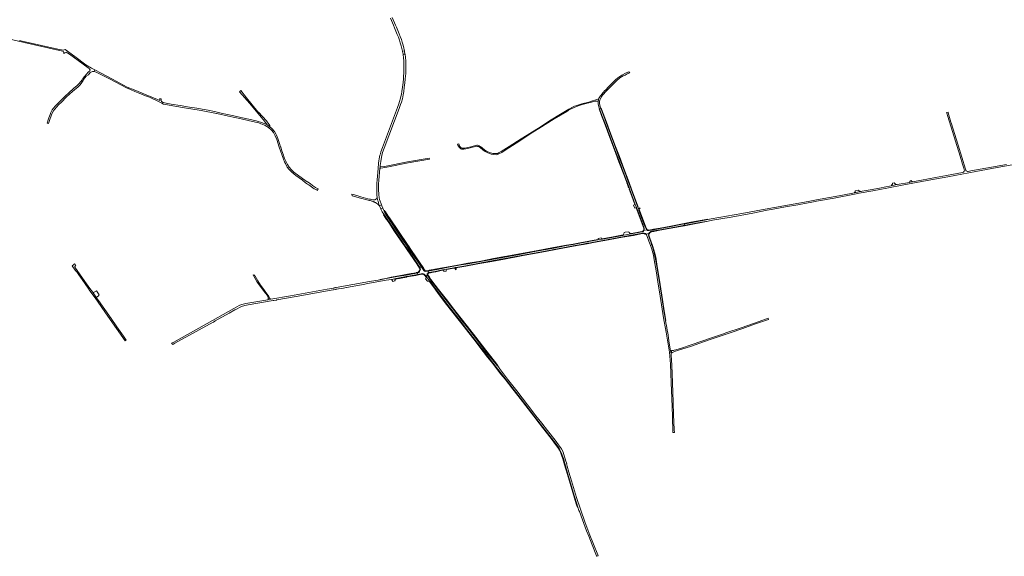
# Model space of a CAD drawing. Extents: x 146402 to 164798, y 455483 to 464134.
# Tile 529 of 575: x 160203 to 162447, y 456788 to 458013. Entities that reach past the tile are written whole.
import ezdxf

# ---------------------------------------------------------------- set-up
doc = ezdxf.new("R2010")
doc.units = 0
doc.header["$LTSCALE"] = 0.2
for name, color, linetype, lineweight in [('B-XX-VH-ONVERHARD-GV', 252, 'CONTINUOUS', 18), ('B-XX-VH-VERHARDING_ASFALT-GV', 252, 'CONTINUOUS', 18), ('B-XX-VH-VERHARDING_BETONSTRAATSTEEN-GV', 252, 'CONTINUOUS', 18), ('B-XX-VH-VERHARDING_FUNDERING_ZAND-GV', 252, 'CONTINUOUS', 18), ('B-XX-VH-VERHARDING_GRASBETONSTEEN-GV', 252, 'CONTINUOUS', 18), ('B-XX-VH-VERHARDING_STRAATBAKSTEEN-GV', 252, 'CONTINUOUS', 18), ('B-XX-VH-VERHARDING_TEGEL-GV', 252, 'CONTINUOUS', 18)]:
    doc.layers.add(name, color=color, linetype=linetype, lineweight=lineweight)

msp = doc.modelspace()

# ---------------------------------------------------------------- linework, layer by layer
at = {"layer": 'B-XX-VH-ONVERHARD-GV'}
msp.add_lwpolyline([(161100.711, 457428.463), (161105.776, 457429.348), (161118.505, 457432.219), (161120.337, 457432.506), (161121.538, 457432.264), (161122.913, 457431.869), (161123.898, 457431.284), (161124.5, 457432.089), (161123.313, 457432.794), (161121.776, 457433.236), (161120.359, 457433.522), (161118.317, 457433.202), (161110.652, 457431.473), (161105.58, 457430.329), (161084.946, 457426.724), (161084.758, 457426.69), (161084.122, 457426.574), (161068.357, 457423.695), (161060.821, 457422.328), (161059.824, 457421.093), (161059.762, 457421.022), (161067.237, 457422.416), (161068.592, 457422.641), (161084.323, 457425.599), (161085.164, 457425.746)], close=True, dxfattribs=at)
at = {"layer": 'B-XX-VH-VERHARDING_ASFALT-GV'}
for points in [[(161048.172, 458016.169), (161054.921, 458000), (161057.346, 457994.19), (161063.489, 457979.361), (161065.962, 457972.953), (161068.452, 457966.187), (161070.436, 457960.299), (161072.561, 457953.062), (161074.192, 457946.895), (161075.34, 457941.364), (161079.876, 457942.047), (161078.679, 457947.913), (161077.018, 457954.442), (161074.803, 457961.67), (161072.803, 457967.782), (161070.223, 457974.72), (161067.831, 457980.878), (161061.506, 457995.949), (161059.797, 458000), (161052.27, 458017.841)], [(162452.06, 457682.36), (162371.02, 457667.66), (162364.674, 457666.454), (162363.62, 457666.44), (162363.18, 457666.5), (162361.54, 457667.2), (162360.6, 457667.86), (162359.88, 457668.58), (162359.32, 457669.8), (162358.68, 457672.02), (162341.82, 457726.56), (162326.092, 457777.116), (162325.5, 457779.02), (162319.48, 457800.54), (162319.117, 457801.838), (162315.782, 457800.787), (162316.217, 457799.466), (162318.76, 457791.74), (162346.66, 457701.62), (162352.202, 457683.504), (162355.14, 457673.9), (162356.02, 457670.8), (162356.1, 457669.18), (162355.981, 457668.304), (162355.94, 457668), (162355.72, 457667.2), (162355.24, 457666.12), (162354.76, 457665.48), (162354.4, 457665.22), (162354.08, 457664.86), (162352.173, 457664.077), (162315.28, 457657.32), (162290.22, 457652.62), (162258.32, 457646.96), (162238.205, 457643.074), (162232.54, 457641.98), (162231.044, 457641.698), (162202.949, 457636.412), (162188.955, 457633.723), (162173.743, 457630.82), (162166.521, 457629.474), (162146.38, 457625.72), (162123.3, 457621.6), (162120.774, 457621.097), (162115.835, 457620.112), (162105.509, 457618.053), (162078.66, 457612.7), (162019.5, 457601.76), (162000, 457598.26), (161902.1, 457580.5), (161849.16, 457570.7), (161778.7, 457558.1), (161771.65, 457556.782), (161720.276, 457547.179), (161717.551, 457546.714), (161718.119, 457543.523), (161724.633, 457544.607), (161757, 457550.7), (161772.42, 457553.451), (161781.78, 457555.12), (161824.74, 457562.42), (161873.68, 457571.64), (161907.02, 457578.1), (161920.36, 457580.6), (161948.16, 457585.64), (161976.46, 457590.14), (162000, 457594.98), (162004.66, 457595.94), (162016.1, 457598.06), (162019.5, 457598.62), (162059.32, 457605.9), (162105.844, 457614.732), (162116, 457616.66), (162147.58, 457622.44), (162179.78, 457628.6), (162218.36, 457635.86), (162280.06, 457647.38), (162318.86, 457654.46), (162382.54, 457666.68), (162431.3, 457675.64), (162473.8, 457683.24)]]:
    msp.add_lwpolyline(points, dxfattribs=at)
for points in [[(161081.25, 457933.828), (161081.145, 457934.483), (161076.634, 457933.781), (161076.736, 457933.149), (161077.615, 457926.088), (161078.248, 457918.603), (161078.674, 457907.553), (161078.66, 457898.809), (161078.391, 457889.767), (161078.097, 457884.807), (161077.522, 457877.659), (161076.627, 457869.383), (161075.342, 457858.64), (161073.992, 457849.315), (161072.814, 457842.639), (161071.762, 457837.927), (161070.658, 457833.448), (161068.668, 457826.055), (161067.052, 457820.692), (161064.137, 457812.368), (161029.747, 457720.961), (161026.378, 457711.06), (161025.045, 457706.935), (161024.106, 457703.322), (161022.327, 457695.315), (161021.616, 457690.934), (161020.971, 457685.393), (161020.55, 457681.735), (161020.188, 457677.115), (161019.837, 457673.088), (161017.661, 457647.554), (161017.083, 457640.189), (161016.716, 457634.269), (161016.592, 457630.116), (161016.598, 457622.984), (161016.785, 457616.159), (161017.105, 457612.563), (161017.848, 457606.877), (161018.764, 457602.009), (161019.677, 457598.392), (161022.606, 457588.409), (161027.3, 457590.281), (161026.453, 457592.471), (161024.315, 457598.973), (161023.402, 457602.59), (161022.486, 457607.458), (161021.683, 457613.019), (161021.383, 457616.337), (161021.035, 457623.267), (161020.897, 457628.51), (161020.857, 457636.044), (161020.959, 457637.202), (161021.687, 457646.819), (161023.969, 457673.562), (161024.231, 457676.907), (161024.664, 457681.251), (161024.97, 457684.021), (161025.8, 457690.006), (161027.226, 457698.065), (161028.387, 457703.334), (161029.007, 457705.696), (161030.162, 457709.524), (161033.555, 457719.438), (161067.808, 457810.476), (161071.028, 457819.477), (161072.84, 457824.836), (161075.08, 457832.295), (161076.198, 457836.706), (161077.156, 457841.491), (161078.287, 457848.6), (161079.564, 457858.06), (161080.958, 457868.989), (161081.868, 457877.141), (161082.579, 457884.443), (161082.913, 457889.248), (161083.22, 457898.54), (161083.225, 457907.936), (161082.814, 457919.084), (161082.058, 457926.708)], [(160388.222, 457890.985), (160374.493, 457898.174), (160372.337, 457894.954), (160377.214, 457893.072), (160407.456, 457877.993), (160445.978, 457857.454), (160455.294, 457853.209), (160465.358, 457849.184), (160476.647, 457844.717), (160482.809, 457841.788), (160487.016, 457840.174), (160496.112, 457836.679), (160500, 457835.075), (160506.151, 457832.538), (160511.722, 457829.782), (160514.837, 457828.235), (160526.892, 457822.357), (160530.87, 457820.283), (160535.816, 457819.005), (160543.798, 457817.578), (160574.22, 457812.722), (160616.495, 457805.78), (160651.743, 457798.631), (160652.023, 457798.547), (160678.546, 457792.804), (160707.498, 457786.456), (160723.403, 457783.123), (160740.344, 457779.201), (160747.953, 457777.114), (160752.758, 457775.198), (160755.483, 457774.061), (160762.266, 457771.206), (160770.065, 457766.771), (160776.714, 457760.922), (160781.31, 457755.378), (160785.476, 457747.632), (160788.836, 457739.544), (160794.565, 457722.325), (160804.157, 457694.539), (160806.261, 457688.492), (160808.515, 457684.469), (160812.893, 457676.69), (160817.329, 457670.751), (160823.081, 457664.919), (160832.666, 457657.616), (160847.25, 457646.665), (160854.399, 457640.369), (160858.758, 457637.649), (160861.984, 457635.636), (160867.914, 457631.402), (160874.247, 457627.198), (160880.014, 457624.625), (160881.771, 457623.4), (160881.88, 457623.258), (160882.998, 457626.816), (160882.797, 457626.887), (160877.17, 457629.713), (160870.494, 457634.169), (160864.718, 457638.679), (160858.55, 457642.593), (160857.8, 457643.005), (160847.396, 457650.462), (160836.151, 457658.689), (160827.951, 457664.985), (160824.573, 457667.9), (160822.07, 457670.327), (160816.777, 457676.659), (160813.241, 457682.109), (160809.945, 457688.729), (160806.82, 457696.263), (160805.225, 457700.357), (160803.842, 457703.909), (160800.507, 457713.602), (160798.036, 457721.769), (160797.526, 457723.044), (160795.172, 457730.378), (160794.365, 457732.399), (160791.436, 457741.412), (160787.985, 457749.055), (160787.533, 457750.824), (160783.519, 457758.02), (160777.637, 457764.401), (160773.114, 457768.667), (160769.983, 457770.767), (160767.295, 457772.99), (160766.7, 457773.158), (160765.405, 457773.523), (160756.146, 457777.527), (160741.536, 457782.078), (160725.147, 457785.951), (160707.267, 457789.75), (160690.926, 457793.362), (160676.191, 457796.689), (160662.06, 457799.8), (160646.855, 457803.172), (160632.52, 457806.222), (160618.923, 457808.577), (160606.344, 457810.722), (160590.169, 457813.286), (160568.74, 457816.7), (160547.928, 457820.04), (160532.805, 457823.017), (160530.503, 457823.781), (160529.801, 457824.19), (160526.245, 457826.42), (160525.441, 457828.297), (160525.307, 457831.861), (160522.687, 457832.999), (160522.624, 457829.559), (160522.121, 457828.125), (160502.629, 457836.583), (160500, 457837.647), (160482.017, 457844.922), (160463.591, 457852.522), (160447.978, 457859.209), (160414.744, 457876.788)], [(161528.036, 457808.503), (161527.396, 457810.755), (161524.501, 457809.794), (161529.966, 457794.251), (161538.037, 457773.523), (161548.798, 457744.568), (161559.671, 457715.995), (161569.812, 457688.51), (161580.751, 457659.953), (161585.167, 457647.795), (161586.695, 457643.821), (161591.818, 457629.83), (161592.952, 457626.734), (161602.02, 457601.967), (161606.023, 457591.355), (161608.751, 457584.124), (161620.203, 457553.766), (161626.302, 457537.255), (161626.657, 457535.591), (161626.558, 457534.274), (161626.324, 457533.049), (161625.715, 457531.531), (161632.554, 457533.083), (161631.591, 457534.086), (161630.539, 457535.839), (161629.147, 457539.035), (161625.917, 457547.392), (161614.504, 457577.723), (161613.838, 457579.513), (161613.126, 457581.429), (161611.764, 457585.091), (161596.515, 457626.099), (161591.852, 457638.485), (161590.975, 457640.962), (161584.979, 457656.851), (161578.918, 457672.91), (161568.78, 457700.269), (161559.947, 457723.4), (161549.436, 457751.337), (161539.343, 457778.468)], [(162188.955, 457633.723), (162202.949, 457636.412), (162201.64, 457636.72), (162200.38, 457637.1), (162199.44, 457637.58), (162198.52, 457638.18), (162197.858, 457638.808), (162197.696, 457638.962), (162196.466, 457640.659), (162192.445, 457639.716), (162192.44, 457639.26), (162192.42, 457637.54), (162191.18, 457636.1), (162190.3, 457634.98), (162189.4, 457634.02)], [(161030.325, 457583.064), (161025.873, 457581.085), (161026.674, 457579.323), (161029.43, 457574.161), (161032.557, 457569.015), (161032.641, 457569.648), (161033.174, 457568.771), (161037.207, 457562.53), (161038.753, 457560.326), (161058.616, 457530.775), (161076.495, 457504.106), (161079.462, 457500), (161087.242, 457488.875), (161109.161, 457456.812), (161115.097, 457447.456), (161117.973, 457449.344), (161109.954, 457461.516), (161099.051, 457477.371), (161083.938, 457499.776), (161083.788, 457500), (161078.811, 457507.022), (161060.931, 457533.691), (161037.475, 457568.587), (161037.12, 457569.237), (161036.194, 457570.927), (161033.462, 457575.88), (161033.55, 457576.548), (161030.798, 457581.98)], [(161718.119, 457543.523), (161717.551, 457546.714), (161710.173, 457545.401), (161687.49, 457540.982), (161662.836, 457536.368), (161647.637, 457533.594), (161638.022, 457531.882), (161635.694, 457531.764), (161634.267, 457532.074), (161632.987, 457532.632), (161632.554, 457533.083), (161625.715, 457531.531), (161624.728, 457530.283), (161623.881, 457529.533), (161622.877, 457529.066), (161621.546, 457528.669), (161613.223, 457527.175), (161596.795, 457524.326), (161595.832, 457524.138), (161584.433, 457521.913), (161579.798, 457521.008), (161577.691, 457520.621), (161552.278, 457515.957), (161531.664, 457512.179), (161530.776, 457512.023), (161520.949, 457510.291), (161508.301, 457508.063), (161500, 457506.529), (161479.704, 457502.779), (161464.5, 457500), (161449.565, 457497.27), (161420.183, 457491.813), (161380.568, 457484.374), (161341.945, 457477.343), (161308.689, 457471.271), (161308.598, 457471.235), (161282.783, 457466.562), (161254.066, 457461.139), (161224.826, 457456.035), (161209.257, 457453.1), (161184.383, 457448.756), (161154.213, 457443.091), (161136.758, 457439.956), (161134.144, 457439.441), (161135.01, 457435.806), (161149.755, 457438.492), (161166.642, 457442.02), (161168.27, 457442.311), (161175.749, 457443.649), (161188.663, 457445.96), (161195.243, 457447.134), (161197.139, 457447.472), (161219.951, 457451.54), (161247.313, 457456.473), (161274.481, 457461.518), (161303.917, 457466.858), (161346.236, 457474.887), (161371.913, 457479.621), (161401.017, 457484.951), (161428.457, 457489.926), (161464.684, 457496.668), (161482.828, 457500), (161496.937, 457502.591), (161500, 457503.185), (161510.875, 457505.295), (161544.562, 457511.374), (161577.121, 457517.418), (161601.589, 457521.605), (161618.633, 457524.851), (161622.314, 457525.609), (161624.432, 457525.616), (161626.337, 457525.359), (161628.008, 457525.028), (161629.016, 457524.653), (161630.37, 457523.862), (161630.562, 457523.679), (161637.039, 457524.911), (161637.485, 457525.96), (161637.771, 457526.33), (161638.393, 457527.133), (161639.611, 457528.301), (161641.466, 457529.392), (161643.199, 457529.919), (161648.045, 457530.736), (161662.027, 457533.213), (161695.839, 457539.296), (161715.577, 457543.1)], [(161636.661, 457524.023), (161637.039, 457524.911), (161630.562, 457523.679), (161631.298, 457522.976), (161631.825, 457521.959), (161633.436, 457517.906), (161639.576, 457501.293), (161640.019, 457500), (161643.826, 457488.887), (161646.182, 457481.093), (161647.405, 457475.537), (161649.466, 457464.944), (161653.578, 457439.558), (161657.377, 457415.018), (161662.841, 457382.087), (161670.645, 457332.527), (161676.144, 457299.464), (161679.932, 457276.67), (161683.719, 457253.875), (161685.953, 457226.998), (161687.761, 457184.091), (161689.036, 457149.206), (161690.793, 457108.364), (161692.023, 457070.586), (161695.106, 457070.686), (161694.886, 457077.286), (161693.333, 457111.61), (161692.334, 457139.153), (161691.559, 457163.788), (161691.348, 457170.486), (161691.178, 457175.889), (161691.083, 457178.904), (161690.914, 457184.279), (161689.164, 457224.87), (161688, 457247.674), (161687.883, 457249.984), (161687.854, 457250.551), (161685.923, 457261.335), (161685.785, 457262.111), (161683.568, 457274.854), (161682.058, 457285.875), (161680.937, 457294.058), (161680.483, 457297.372), (161679.059, 457304.68), (161677.02, 457315.147), (161676.513, 457317.752), (161676.02, 457320.282), (161674.914, 457326.891), (161671.302, 457348.476), (161667.388, 457374.348), (161661.722, 457408.505), (161654.376, 457454.574), (161651.638, 457470.511), (161649.481, 457479.942), (161647.586, 457487.138), (161645.285, 457494.609), (161643.339, 457500), (161642.018, 457503.658), (161636.812, 457518.263), (161636.271, 457522.084)], [(161134.144, 457439.441), (161132.334, 457439.084), (161130.262, 457438.772), (161128.242, 457438.922), (161128.118, 457438.542), (161125.677, 457439.339), (161124.185, 457440.514), (161122.453, 457442.562), (161120.731, 457445.155), (161117.973, 457449.344), (161115.097, 457447.456), (161115.631, 457446.614), (161115.993, 457444.945), (161116.123, 457442.94), (161115.721, 457442.958), (161115.451, 457441.221), (161115.105, 457440.072), (161113.889, 457437.966), (161112.605, 457436.352), (161111.474, 457435.744), (161109.895, 457435.247), (161109.773, 457435.222), (161110.652, 457431.473), (161118.317, 457433.202), (161120.359, 457433.522), (161121.776, 457433.236), (161123.313, 457432.794), (161124.5, 457432.089), (161124.741, 457432.411), (161126.228, 457431.034), (161129.212, 457427.744), (161131.931, 457429.767), (161131.815, 457430.001), (161131.713, 457430.242), (161131.626, 457430.488), (161131.554, 457430.739), (161131.498, 457430.994), (161131.458, 457431.252), (161131.434, 457431.512), (161131.425, 457431.773), (161131.433, 457432.034), (161131.456, 457432.294), (161131.495, 457432.552), (161131.551, 457432.808), (161131.621, 457433.059), (161131.707, 457433.306), (161131.808, 457433.547), (161131.828, 457433.588), (161132.187, 457433.109), (161132.577, 457433.01), (161132.873, 457433.823), (161133.332, 457434.786), (161134.023, 457435.407), (161134.841, 457435.775), (161135.01, 457435.806)], [(160982.228, 457408.179), (161000, 457411.38), (161038.357, 457418.288), (161050.152, 457420.328), (161050.385, 457420.368), (161051.032, 457420.06), (161057.335, 457421.257), (161057.87, 457421.793), (161060.821, 457422.328), (161068.357, 457423.695), (161084.122, 457426.574), (161084.758, 457426.69), (161084.946, 457426.724), (161105.58, 457430.329), (161110.652, 457431.473), (161109.773, 457435.222), (161107.161, 457434.687), (161095.436, 457432.45), (161083.48, 457430.272), (161067.508, 457427.504), (161034.41, 457421.392), (161024.247, 457419.56), (161000, 457415.19), (160924.115, 457401.513), (160923.059, 457401.814), (160919.941, 457401.196), (160919.131, 457400.584), (160904.026, 457397.8), (160853.604, 457388.63), (160819.796, 457382.726), (160775.156, 457374.98), (160774.52, 457375.196), (160768.929, 457374.302), (160768.366, 457373.964), (160718.009, 457365.339), (160712.174, 457364.012), (160708.689, 457362.925), (160703.384, 457360.579), (160697.854, 457357.709), (160690.931, 457353.848), (160678.775, 457347.17), (160642.372, 457326.681), (160553.859, 457277.369), (160549.145, 457274.787), (160551.77, 457271.772), (160556.802, 457274.555), (160643.602, 457322.714), (160644.275, 457322.666), (160647.986, 457324.824), (160648.575, 457325.576), (160680.547, 457343.504), (160693.288, 457350.607), (160698.229, 457353.315), (160703.862, 457356.165), (160708.769, 457358.371), (160715.935, 457360.506), (160724.008, 457362.253), (160781.011, 457371.99), (160782.112, 457371.79), (160787.869, 457372.828), (160788.709, 457373.347), (160833.05, 457381.069), (160904.661, 457394.105), (160917.349, 457396.347), (160918.048, 457396.062), (160923.34, 457397.106), (160923.943, 457397.579), (160940.637, 457400.541), (160941.167, 457400.255), (160947.316, 457401.498), (160947.836, 457401.912)], [(161132.266, 457429.361), (161131.931, 457429.767), (161129.212, 457427.744), (161129.364, 457426.982), (161129.365, 457426.979), (161137.564, 457416.092), (161138.24, 457415.854), (161146.985, 457404.103), (161156.567, 457390.853), (161174.132, 457367.883), (161188.42, 457349.326), (161205.448, 457327.624), (161222.23, 457305.949), (161244.109, 457277.733), (161264.271, 457251.935), (161281.636, 457230.02), (161300.938, 457204.954), (161344.409, 457149.006), (161376.523, 457107.408), (161395.486, 457083.225), (161415.318, 457057.732), (161425.476, 457044.57), (161429.996, 457038.263), (161432.389, 457034.865), (161434.276, 457031.452), (161435.9, 457028.529), (161437.746, 457023.901), (161439.428, 457019.295), (161442.08, 457011.552), (161445.452, 457000.113), (161445.485, 457000), (161452.623, 456975.776), (161460.742, 456947.503), (161467.467, 456924.58), (161472.736, 456908.288), (161475.296, 456900.551), (161474.95, 456900.324), (161477.292, 456893.248), (161477.721, 456893.226), (161478.58, 456890.629), (161485.589, 456871.318), (161494.978, 456846.914), (161500, 456834.384), (161508.021, 456814.37), (161517.706, 456789.586), (161518.199, 456788.372), (161521.584, 456789.834), (161520.923, 456791.478), (161500.909, 456840.381), (161500, 456842.777), (161490.728, 456867.213), (161471.779, 456922.494), (161460.736, 456960.837), (161457.837, 456970.809), (161454.948, 456980.743), (161451.148, 456993.815), (161449.394, 456999.805), (161449.781, 456999.908), (161449.754, 457000), (161448.128, 457005.554), (161447.744, 457005.442), (161446.092, 457011.086), (161442.19, 457022.926), (161442.42, 457023.504), (161439.336, 457031.074), (161438.871, 457031.155), (161438.747, 457031.46), (161437.582, 457033.698), (161431.214, 457042.683), (161423.67, 457053.055), (161405.715, 457075.552), (161392.725, 457092.203), (161379.733, 457108.854), (161360.582, 457134.044), (161335.838, 457166.137), (161314.932, 457192.424), (161296.362, 457217.268), (161295.55, 457218.276), (161295.685, 457218.423), (161295.824, 457218.573), (161291.651, 457223.755), (161291.075, 457223.832), (161283.765, 457232.909), (161264.136, 457257.556), (161241.302, 457287.94), (161222.609, 457311.602), (161207.952, 457330.347), (161191.598, 457351.314), (161174.433, 457373.368), (161156.623, 457396.657), (161139.207, 457419.506), (161132.976, 457428.383)]]:
    msp.add_lwpolyline(points, close=True, dxfattribs=at)
at = {"layer": 'B-XX-VH-VERHARDING_BETONSTRAATSTEEN-GV'}
for points in [[(161080.142, 457940.746), (161079.876, 457942.047), (161075.34, 457941.364), (161075.639, 457939.925), (161076.634, 457933.781), (161081.145, 457934.483)], [(161593.258, 457891.441), (161591.501, 457893.578), (161585.59, 457891.214), (161575.556, 457886.175), (161566.206, 457880.119), (161561.14, 457875.479), (161552.324, 457866.976), (161545.201, 457859.697), (161538.821, 457853.13), (161536.261, 457850.504), (161533.402, 457847.57), (161528.74, 457841.911), (161527.918, 457840.726), (161525.996, 457837.954), (161525.547, 457837.307), (161524.178, 457835.267), (161523.313, 457833.399), (161522.77, 457831.915), (161522.49, 457831.149), (161521.928, 457828.812), (161521.567, 457826.648), (161521.487, 457826.17), (161521.376, 457823.176), (161521.685, 457820.84), (161522.439, 457817.382), (161523.912, 457811.469), (161524.501, 457809.794), (161527.396, 457810.755), (161526.172, 457815.06), (161524.574, 457821.84), (161524.377, 457824.992), (161524.522, 457826.982), (161525.184, 457829.205), (161526.419, 457832.362), (161528.159, 457835.846), (161529.864, 457838.437), (161531.961, 457841.409), (161539.647, 457849.719), (161552.536, 457862.732), (161559.885, 457870.336), (161562.882, 457873.302), (161565.207, 457875.449), (161568.41, 457878.061), (161571.019, 457880.085), (161574.837, 457882.379), (161578.528, 457884.513), (161582.671, 457886.582), (161587.713, 457888.925)], [(162105.509, 457618.053), (162115.835, 457620.112), (162120.774, 457621.097), (162118.486, 457621.588), (162116.274, 457622.423), (162114.358, 457623.595), (162107.002, 457622.147), (162107.009, 457621.364), (162107.02, 457620.12), (162106.64, 457619.32), (162106.42, 457618.98), (162105.9, 457618.36)], [(160963.983, 457613.624), (160959.834, 457615.064), (160960.375, 457610.596), (160961.798, 457611.241), (160976.867, 457606.67), (161000, 457600.363), (161001.518, 457599.949), (161007.456, 457598.079), (161007.943, 457597.932), (161008.428, 457597.777), (161008.91, 457597.615), (161009.389, 457597.446), (161009.866, 457597.268), (161010.34, 457597.084), (161010.811, 457596.892), (161011.279, 457596.692), (161011.744, 457596.485), (161012.205, 457596.271), (161012.663, 457596.05), (161013.117, 457595.821), (161013.568, 457595.585), (161014.015, 457595.343), (161014.458, 457595.093), (161014.897, 457594.836), (161015.332, 457594.573), (161015.763, 457594.302), (161015.938, 457594.19), (161016.299, 457593.973), (161016.657, 457593.75), (161017.009, 457593.52), (161017.358, 457593.283), (161017.702, 457593.04), (161018.041, 457592.79), (161018.375, 457592.534), (161018.705, 457592.272), (161019.029, 457592.003), (161019.348, 457591.728), (161019.662, 457591.447), (161019.971, 457591.161), (161020.274, 457590.868), (161020.572, 457590.57), (161020.863, 457590.266), (161021.149, 457589.957), (161021.429, 457589.642), (161021.703, 457589.322), (161021.971, 457588.997), (161022.233, 457588.667), (161022.488, 457588.332), (161022.722, 457588.013), (161022.606, 457588.409), (161019.677, 457598.392), (161018.764, 457602.009), (161017.848, 457606.877), (161017.653, 457606.573), (161017.452, 457606.274), (161017.244, 457605.98), (161017.029, 457605.69), (161016.808, 457605.405), (161016.581, 457605.125), (161016.348, 457604.85), (161016.108, 457604.58), (161015.863, 457604.316), (161015.612, 457604.057), (161015.355, 457603.804), (161015.093, 457603.556), (161014.825, 457603.315), (161014.552, 457603.079), (161014.274, 457602.85), (161014.084, 457602.699), (161013.871, 457602.566), (161013.655, 457602.44), (161013.434, 457602.32), (161013.209, 457602.208), (161012.981, 457602.103), (161012.75, 457602.006), (161012.516, 457601.915), (161012.279, 457601.832), (161012.04, 457601.757), (161011.798, 457601.69), (161011.554, 457601.63), (161011.309, 457601.578), (161011.062, 457601.534), (161010.814, 457601.498), (161010.564, 457601.47), (161010.314, 457601.449), (161010.064, 457601.437), (161009.813, 457601.433), (161009.562, 457601.436), (161009.311, 457601.448), (161009.061, 457601.468), (161008.812, 457601.495), (161008.563, 457601.531), (161008.316, 457601.574), (161008.071, 457601.626), (161007.827, 457601.685), (161007.585, 457601.752), (161007.345, 457601.826), (161007.112, 457601.907), (161002.148, 457603.209), (161000, 457603.629), (160996.243, 457604.364), (160980.455, 457608.967)], [(161028.251, 457587.822), (161027.3, 457590.281), (161022.606, 457588.409), (161022.722, 457588.013), (161025.873, 457581.085), (161030.325, 457583.064)], [(161608.751, 457584.124), (161606.023, 457591.355), (161605.089, 457590.999), (161603.506, 457590.396), (161602.316, 457589.942), (161605.084, 457582.833), (161605.088, 457582.834), (161606.687, 457583.397), (161607.808, 457583.792)], [(161529.3, 457513.907), (161528.624, 457515.235), (161521.56, 457513.81), (161521.38, 457512.511), (161521.338, 457512.208), (161521.163, 457511.344), (161520.949, 457510.291), (161530.776, 457512.023), (161530.025, 457512.902), (161529.497, 457513.521)], [(161592.321, 457527.38), (161591.725, 457529.148), (161583.33, 457527.843), (161580.761, 457527.519), (161580.418, 457526.315), (161579.389, 457523.492), (161579.264, 457523.148), (161578.423, 457521.797), (161577.691, 457520.621), (161579.798, 457521.008), (161584.433, 457521.913), (161595.832, 457524.138), (161594.829, 457524.961), (161594.765, 457525.014), (161593.247, 457526.339)], [(160330.794, 457451.307), (160327.691, 457455.862), (160326.555, 457454.746), (160325.574, 457453.782), (160322.655, 457451.446), (160331.092, 457439.311), (160331.501, 457439.614), (160337.409, 457430.876), (160345.567, 457419.785), (160352.496, 457409.779), (160359.158, 457399.92), (160362.926, 457394.233), (160375.005, 457377.842), (160403.965, 457336.597), (160443.436, 457280.168), (160445.84, 457281.781), (160439.15, 457290.815), (160424.24, 457311.933), (160411.026, 457330.648), (160382.451, 457371.955), (160378.192, 457377.928), (160368.524, 457391.488), (160362.74, 457399.599), (160354.861, 457410.395), (160340.787, 457430.682), (160328.518, 457448.37), (160328.442, 457449.113), (160328.737, 457449.812), (160329.652, 457450.63)], [(161175.431, 457442.576), (161175.749, 457443.649), (161168.27, 457442.311), (161168.991, 457441.424), (161169.596, 457440.681), (161169.65, 457440.614), (161169.74, 457440.074), (161169.892, 457439.168), (161170.027, 457438.362), (161175.229, 457439.265), (161175.122, 457440.096), (161175.012, 457440.955), (161174.993, 457441.101)], [(161197.286, 457446.483), (161197.139, 457447.472), (161195.243, 457447.134), (161195.427, 457446.151), (161195.64, 457445.015), (161195.872, 457443.775), (161195.887, 457443.694), (161196.082, 457442.653), (161196.121, 457442.444), (161197.842, 457442.747), (161197.782, 457443.149), (161197.665, 457443.935), (161197.628, 457444.184), (161197.544, 457444.751), (161197.405, 457445.68)], [(161059.824, 457421.093), (161060.821, 457422.328), (161057.87, 457421.793), (161057.335, 457421.257), (161051.032, 457420.06), (161050.385, 457420.368), (161050.152, 457420.328), (161051.782, 457418.836), (161052.21, 457417.949), (161052.423, 457417.154), (161052.423, 457415.9), (161052.394, 457415.69), (161058.661, 457416.902), (161058.476, 457417.242), (161058.202, 457417.976), (161058.202, 457418.618), (161058.478, 457419.535), (161059.762, 457421.022)], [(161137.564, 457416.092), (161129.365, 457426.979), (161129.386, 457426.877), (161129.49, 457425.689), (161129.43, 457425.42), (161129.159, 457424.204), (161128.488, 457422.56), (161128.267, 457422.02), (161128.118, 457421.643), (161132.152, 457415.846), (161132.706, 457416.202), (161133.561, 457416.302), (161134.792, 457416.447), (161135.724, 457416.376), (161136.156, 457416.309)], [(160774.52, 457375.196), (160772.141, 457377.578), (160771.002, 457377.295), (160770.327, 457377.128), (160769.406, 457376.899), (160768.929, 457374.302)], [(161688.467, 457258.168), (161689.451, 457252.262), (161690.398, 457253.283), (161690.646, 457253.551), (161692.689, 457254.444), (161693.68, 457254.92), (161695.479, 457255.623), (161697.46, 457256.54), (161704.44, 457258.58), (161731.58, 457267.28), (161774.68, 457282), (161822.04, 457298.68), (161851.06, 457308.48), (161878, 457317.72), (161909.808, 457328.912), (161908.938, 457331.429), (161888.76, 457324.1), (161847.68, 457310.06), (161812.2, 457298.08), (161806.773, 457296.218), (161782.3, 457287.82), (161733.08, 457271.12), (161711.24, 457263.52), (161698.16, 457259.62), (161695.02, 457258.7), (161693.1, 457258.22), (161693.047, 457258.215), (161691.514, 457257.861), (161690.603, 457257.785), (161689.811, 457257.805), (161688.97, 457257.969)]]:
    msp.add_lwpolyline(points, close=True, dxfattribs=at)
at = {"layer": 'B-XX-VH-VERHARDING_FUNDERING_ZAND-GV'}
msp.add_lwpolyline([(160184.339, 457967.434), (160212.794, 457960.794), (160300.805, 457940.889), (160302.904, 457940.455), (160303.445, 457938.862), (160302.414, 457936.571), (160305.44, 457936.141), (160306.773, 457938.173), (160309.019, 457938.807), (160316.11, 457934.487), (160347.574, 457911.167), (160358.84, 457902.86), (160360.888, 457901.565), (160362.326, 457899.956), (160363.222, 457898.054), (160362.758, 457896.247), (160358.713, 457892.736), (160351.69, 457884.205), (160346.545, 457878.536), (160345.112, 457875.921), (160342.043, 457871.594), (160338.034, 457866.779), (160333.532, 457862.409), (160325.425, 457855.48), (160314.762, 457846.038), (160306.537, 457838.229), (160295.47, 457826.696), (160288.86, 457820.747), (160284.855, 457816.538), (160279.176, 457809.919), (160277.22, 457806.794), (160274.028, 457800.98), (160272.007, 457796.644), (160269.558, 457789.183), (160267.931, 457784.224), (160265.592, 457777.072), (160268.895, 457776.33), (160271.134, 457783.175), (160275.146, 457795.402), (160277.036, 457799.455), (160280.128, 457805.088), (160281.899, 457807.916), (160287.357, 457814.277), (160291.212, 457818.329), (160297.816, 457824.274), (160308.915, 457835.839), (160317.04, 457843.554), (160327.637, 457852.937), (160335.802, 457859.916), (160340.509, 457864.485), (160344.717, 457869.537), (160347.252, 457873.855), (160348.542, 457876.466), (160354.427, 457883.666), (160359.347, 457887.301), (160363.508, 457892.09), (160369.118, 457894.617), (160372.337, 457894.954), (160374.493, 457898.174), (160366.709, 457902.25), (160353.915, 457909.748), (160328.454, 457928.464), (160306.771, 457945.063), (160302.345, 457942.979), (160289.489, 457945.799), (160214.985, 457962.523), (160202.432, 457965.568)], dxfattribs=at)
for points in [[(160719.801, 457834.48), (160707.23, 457851.032), (160703.687, 457848.555), (160703.846, 457848.328), (160727.154, 457821.914), (160761.114, 457781.133), (160767.295, 457772.99), (160769.983, 457770.767), (160773.114, 457768.667), (160772.688, 457771.284), (160771.388, 457773.99), (160771.11, 457774.568), (160765.154, 457781.921), (160746.88, 457802.039), (160746.038, 457802.761)], [(161522.49, 457831.149), (161522.77, 457831.915), (161518.542, 457830.408), (161503.85, 457825.939), (161500, 457824.902), (161483.889, 457820.56), (161473.055, 457817.091), (161467.291, 457815.479), (161462.688, 457813.054), (161454.237, 457808.664), (161435.716, 457797.589), (161410.755, 457781.781), (161391.218, 457769.464), (161365.888, 457753.394), (161345.746, 457740.665), (161318.826, 457723.404), (161300.073, 457711.79), (161294.499, 457708.954), (161291.923, 457707.88), (161289.502, 457707.433), (161287.789, 457707.159), (161285.091, 457707.128), (161281.728, 457707.482), (161279.244, 457707.936), (161275.731, 457708.834), (161270.028, 457711.253), (161266.653, 457712.971), (161263.046, 457715.285), (161255.998, 457721.106), (161252.516, 457723.547), (161250.112, 457724.963), (161248.312, 457725.882), (161246.783, 457726.227), (161245.106, 457726.229), (161241.604, 457725.763), (161231.499, 457722.905), (161217.511, 457719.707), (161212.361, 457719.362), (161210.482, 457719.699), (161209.444, 457720.24), (161208.151, 457721.287), (161206.198, 457723.509), (161204.621, 457727), (161203.53, 457729.2), (161201.076, 457728.495), (161201.947, 457726.552), (161203.386, 457723.918), (161204.437, 457721.886), (161206.599, 457719.485), (161208.236, 457718.164), (161209.952, 457717.551), (161211.6, 457717.303), (161215.045, 457717.023), (161224.237, 457718.872), (161232.123, 457721.2), (161241.626, 457723.669), (161244.144, 457723.997), (161246.508, 457723.699), (161248.53, 457723.169), (161250.986, 457722.089), (161253.488, 457720.301), (161258.601, 457715.748), (161264.004, 457711.725), (161270.326, 457708.869), (161277.432, 457705.851), (161283.108, 457704.863), (161289.086, 457704.718), (161292.297, 457705.414), (161295.356, 457706.781), (161301.979, 457710.149), (161317.739, 457720.792), (161342.934, 457736.705), (161366.786, 457752.079), (161392.579, 457768.422), (161421.343, 457786.268), (161449.73, 457803.667), (161452.867, 457805.319), (161458.238, 457808.655), (161466.444, 457812.81), (161470.171, 457814.359), (161476.007, 457816.326), (161482.426, 457818.264), (161499.119, 457822.92), (161500, 457823.164), (161514.313, 457827.124), (161517.517, 457826.833), (161521.567, 457826.648), (161521.928, 457828.812)], [(161529.966, 457794.251), (161524.501, 457809.794), (161523.558, 457809.463), (161529.028, 457793.904), (161537.102, 457773.168), (161547.862, 457744.216), (161558.735, 457715.644), (161568.876, 457688.158), (161579.814, 457659.604), (161584.23, 457647.445), (161585.759, 457643.47), (161587.74, 457638.058), (161588.191, 457636.826), (161590.88, 457629.483), (161591.818, 457629.83), (161586.695, 457643.821), (161585.167, 457647.795), (161580.751, 457659.953), (161569.812, 457688.51), (161559.671, 457715.995), (161548.798, 457744.568), (161538.037, 457773.523)], [(161528.987, 457808.817), (161528.358, 457811.028), (161527.396, 457810.755), (161528.036, 457808.503), (161539.343, 457778.468), (161549.436, 457751.337), (161559.947, 457723.4), (161568.78, 457700.269), (161578.918, 457672.91), (161584.979, 457656.851), (161590.975, 457640.962), (161591.852, 457638.485), (161596.515, 457626.099), (161611.764, 457585.091), (161612.71, 457585.415), (161611.102, 457589.741), (161597.452, 457626.449), (161592.791, 457638.828), (161591.914, 457641.306), (161585.915, 457657.204), (161579.855, 457673.26), (161569.716, 457700.621), (161560.882, 457723.755), (161550.373, 457751.688), (161540.28, 457778.819)], [(161137.015, 457694.545), (161136.599, 457696.969), (161087.199, 457688.484), (161038.484, 457678.705), (161035.162, 457678.039), (161026.352, 457677.127), (161024.231, 457676.907), (161023.969, 457673.562), (161025.941, 457673.917), (161035.002, 457675.55), (161039.871, 457676.448), (161088.564, 457686.223), (161088.586, 457686.227)], [(161602.02, 457601.967), (161592.952, 457626.734), (161592.006, 457626.409), (161592.043, 457626.309), (161601.083, 457601.619), (161604.214, 457593.318), (161604.819, 457591.714), (161605.089, 457590.999), (161606.023, 457591.355)], [(161034.638, 457577.952), (161034.098, 457577.68), (161034.434, 457577.016), (161036.848, 457572.64), (161037.398, 457571.644), (161041.242, 457565.632), (161044.987, 457560.017), (161045.01, 457559.982), (161049.126, 457553.812), (161062.981, 457533.358), (161085.099, 457500.559), (161085.476, 457500), (161100.209, 457478.159), (161111.116, 457462.297), (161121.899, 457445.928), (161123.574, 457443.403), (161125.162, 457441.526), (161126.348, 457440.593), (161126.623, 457440.503), (161126.08, 457442.001), (161126.01, 457442.032), (161125.632, 457442.411), (161124.876, 457443.546), (161123.732, 457445.152), (161105.95, 457471.729), (161096.116, 457486.268), (161089.399, 457496.597), (161087.2, 457500), (161045.488, 457560.405), (161042.919, 457564.208), (161036.582, 457574.36), (161036.192, 457574.985)], [(161620.203, 457553.766), (161608.751, 457584.124), (161607.808, 457583.792), (161619.266, 457553.416), (161625.339, 457536.976), (161625.649, 457535.523), (161625.565, 457534.406), (161625.501, 457534.067), (161625.434, 457533.719), (161625.36, 457533.332), (161624.882, 457532.14), (161625.715, 457531.531), (161626.324, 457533.049), (161626.558, 457534.274), (161626.657, 457535.591), (161626.302, 457537.255)], [(161617.144, 457582.323), (161616.658, 457583.356), (161613.126, 457581.429), (161613.838, 457579.513), (161614.504, 457577.723), (161625.917, 457547.392), (161629.147, 457539.035), (161630.539, 457535.839), (161631.591, 457534.086), (161632.554, 457533.083), (161633.378, 457533.378), (161631.87, 457534.712), (161631.902, 457535.028), (161632.037, 457535.287), (161631.43, 457536.298), (161630.072, 457539.415), (161626.851, 457547.748), (161615.441, 457578.073), (161614.639, 457580.228), (161614.456, 457580.685), (161614.355, 457581.162), (161614.455, 457581.414), (161615.309, 457581.859), (161615.712, 457582.069), (161616.352, 457582.384), (161616.717, 457582.422)], [(161717.551, 457546.714), (161720.276, 457547.179), (161771.65, 457556.782), (161771.516, 457557.629), (161732.433, 457550.461), (161717.382, 457547.7)], [(161718.119, 457543.523), (161718.305, 457542.541), (161772.567, 457552.741), (161772.42, 457553.451), (161757, 457550.7), (161724.633, 457544.607)], [(161625.715, 457531.531), (161624.882, 457532.14), (161624.841, 457532.038), (161623.999, 457530.973), (161623.327, 457530.378), (161622.521, 457530.003), (161621.314, 457529.643), (161613.049, 457528.16), (161596.614, 457525.31), (161594.829, 457524.961), (161595.832, 457524.138), (161596.795, 457524.326), (161613.223, 457527.175), (161621.546, 457528.669), (161622.877, 457529.066), (161623.881, 457529.533), (161624.728, 457530.283)], [(161717.551, 457546.714), (161717.382, 457547.7), (161709.99, 457546.384), (161687.302, 457541.964), (161662.654, 457537.351), (161647.46, 457534.578), (161637.909, 457532.878), (161635.776, 457532.769), (161634.576, 457533.03), (161633.378, 457533.378), (161632.554, 457533.083), (161632.987, 457532.632), (161634.267, 457532.074), (161635.694, 457531.764), (161638.022, 457531.882), (161647.637, 457533.594), (161662.836, 457536.368), (161687.49, 457540.982), (161710.173, 457545.401)], [(161718.305, 457542.541), (161718.119, 457543.523), (161715.577, 457543.1), (161695.839, 457539.296), (161662.027, 457533.213), (161648.045, 457530.736), (161643.199, 457529.919), (161641.466, 457529.392), (161639.611, 457528.301), (161638.393, 457527.133), (161637.771, 457526.33), (161637.485, 457525.96), (161637.039, 457524.911), (161637.776, 457525.01), (161638.143, 457525.019), (161638.355, 457525.45), (161638.562, 457525.718), (161639.138, 457526.462), (161640.219, 457527.498), (161641.871, 457528.47), (161643.429, 457528.944), (161648.215, 457529.751), (161662.203, 457532.229), (161696.021, 457538.313), (161713.99, 457541.722)], [(161520.949, 457510.291), (161521.163, 457511.344), (161508.123, 457509.047), (161500, 457507.546), (161479.523, 457503.763), (161464.32, 457500.984), (161458.938, 457500), (161449.384, 457498.253), (161419.999, 457492.796), (161380.386, 457485.357), (161341.766, 457478.327), (161308.413, 457472.237), (161308.322, 457472.201), (161282.601, 457467.545), (161253.887, 457462.123), (161224.647, 457457.019), (161209.078, 457454.084), (161184.205, 457449.74), (161154.032, 457444.075), (161136.573, 457440.939), (161132.163, 457440.07), (161130.224, 457439.778), (161128.552, 457439.873), (161128.242, 457438.922), (161130.262, 457438.772), (161132.334, 457439.084), (161134.144, 457439.441), (161136.758, 457439.956), (161154.213, 457443.091), (161184.383, 457448.756), (161209.257, 457453.1), (161224.826, 457456.035), (161254.066, 457461.139), (161282.783, 457466.562), (161308.598, 457471.235), (161308.689, 457471.271), (161341.945, 457477.343), (161380.568, 457484.374), (161420.183, 457491.813), (161449.565, 457497.27), (161464.5, 457500), (161479.704, 457502.779), (161500, 457506.529), (161508.301, 457508.063)], [(161626.337, 457525.359), (161624.432, 457525.616), (161622.314, 457525.609), (161618.633, 457524.851), (161601.589, 457521.605), (161577.121, 457517.418), (161544.562, 457511.374), (161510.875, 457505.295), (161500, 457503.185), (161496.937, 457502.591), (161482.828, 457500), (161464.684, 457496.668), (161428.457, 457489.926), (161401.017, 457484.951), (161371.913, 457479.621), (161346.236, 457474.887), (161303.917, 457466.858), (161274.481, 457461.518), (161247.313, 457456.473), (161219.951, 457451.54), (161197.139, 457447.472), (161197.286, 457446.483), (161220.128, 457450.556), (161247.493, 457455.489), (161274.662, 457460.534), (161304.1, 457465.875), (161346.42, 457473.904), (161372.094, 457478.637), (161401.196, 457483.967), (161428.638, 457488.942), (161464.866, 457495.685), (161483.009, 457499.016), (161488.364, 457500), (161500, 457502.167), (161511.059, 457504.312), (161544.742, 457510.39), (161577.297, 457516.434), (161601.767, 457520.621), (161618.827, 457523.87), (161622.418, 457524.609), (161624.367, 457524.616), (161626.173, 457524.372), (161627.735, 457524.063), (161627.816, 457524.037), (161628.537, 457523.809), (161628.946, 457523.68), (161629.557, 457523.487), (161630.562, 457523.679), (161630.37, 457523.862), (161629.016, 457524.653), (161628.008, 457525.028)], [(161577.691, 457520.621), (161578.423, 457521.797), (161552.098, 457516.941), (161530.025, 457512.902), (161530.776, 457512.023), (161531.664, 457512.179), (161552.278, 457515.957)], [(161637.959, 457524.519), (161638.143, 457525.019), (161637.776, 457525.01), (161637.039, 457524.911), (161636.661, 457524.023), (161636.271, 457522.084), (161636.812, 457518.263), (161642.018, 457503.658), (161643.339, 457500), (161645.285, 457494.609), (161647.586, 457487.138), (161649.481, 457479.942), (161651.638, 457470.511), (161654.376, 457454.574), (161661.722, 457408.505), (161667.388, 457374.348), (161671.302, 457348.476), (161674.914, 457326.891), (161675.963, 457326.139), (161676.012, 457326.108), (161672.059, 457348.62), (161668.145, 457374.492), (161662.709, 457408.666), (161655.363, 457454.738), (161652.619, 457470.707), (161650.452, 457480.181), (161648.548, 457487.413), (161646.234, 457494.926), (161644.402, 457500), (161644.28, 457500.34), (161642.959, 457503.996), (161637.788, 457518.503), (161637.285, 457522.055), (161637.621, 457523.726)], [(161109.773, 457435.222), (161109.895, 457435.247), (161111.474, 457435.744), (161112.605, 457436.352), (161113.889, 457437.966), (161115.105, 457440.072), (161115.451, 457441.221), (161114.49, 457441.547), (161114.473, 457441.443), (161114.181, 457440.472), (161113.06, 457438.53), (161111.951, 457437.135), (161111.084, 457436.67), (161109.644, 457436.216), (161106.967, 457435.668), (161106.278, 457435.537), (161095.253, 457433.433), (161083.33, 457431.261), (161067.361, 457428.167), (161049.805, 457425.079), (161037.337, 457422.437), (161024.156, 457420.068), (161024.247, 457419.56), (161034.41, 457421.392), (161067.508, 457427.504), (161083.48, 457430.272), (161095.436, 457432.45), (161107.161, 457434.687)], [(161168.991, 457441.424), (161168.27, 457442.311), (161166.642, 457442.02), (161149.755, 457438.492), (161135.01, 457435.806), (161134.841, 457435.775), (161134.023, 457435.407), (161133.332, 457434.786), (161132.873, 457433.823), (161132.577, 457433.01), (161133.551, 457432.763), (161133.796, 457433.436), (161134.149, 457434.176), (161134.34, 457434.348), (161134.576, 457434.559), (161135.14, 457434.813), (161149.947, 457437.51), (161151.214, 457437.775), (161166.832, 457441.038)], [(161195.427, 457446.151), (161195.243, 457447.134), (161188.663, 457445.96), (161175.749, 457443.649), (161175.431, 457442.576), (161188.839, 457444.976)], [(160737.734, 457428.665), (160734.941, 457430.723), (160744.485, 457414.15), (160755.386, 457398.756), (160762.945, 457388.909), (160766.784, 457383.907), (160767.944, 457382.367), (160768.776, 457380.369), (160769.279, 457378.669), (160769.406, 457376.899), (160770.327, 457377.128), (160771.002, 457377.295), (160772.141, 457377.578), (160771.892, 457379.001), (160771.032, 457381.426), (160766.943, 457386.404), (160762.144, 457392.915), (160759.001, 457397.178), (160751.991, 457406.846), (160745.664, 457417.004), (160739.773, 457427.662), (160737.858, 457430.611)]]:
    msp.add_lwpolyline(points, close=True, dxfattribs=at)
at = {"layer": 'B-XX-VH-VERHARDING_GRASBETONSTEEN-GV'}
for points in [[(161125.869, 457439.697), (161124.464, 457440.803), (161122.773, 457442.802), (161121.065, 457445.376), (161110.286, 457461.739), (161099.382, 457477.596), (161084.27, 457500), (161062.152, 457532.798), (161048.296, 457553.254), (161044.178, 457559.427), (161040.405, 457565.085), (161037.255, 457570.011), (161037.241, 457570.033), (161036.538, 457571.132), (161033.55, 457576.548), (161033.462, 457575.88), (161036.194, 457570.927), (161037.12, 457569.237), (161037.475, 457568.587), (161060.931, 457533.691), (161078.811, 457507.022), (161083.788, 457500), (161083.938, 457499.776), (161099.051, 457477.371), (161109.954, 457461.516), (161117.973, 457449.344), (161120.731, 457445.155), (161122.453, 457442.562), (161124.185, 457440.514), (161125.677, 457439.339), (161128.118, 457438.542), (161128.242, 457438.922)], [(161126.623, 457440.503), (161126.348, 457440.593), (161125.162, 457441.526), (161123.574, 457443.403), (161121.899, 457445.928), (161111.116, 457462.297), (161100.209, 457478.159), (161085.476, 457500), (161085.099, 457500.559), (161062.981, 457533.358), (161049.126, 457553.812), (161045.01, 457559.982), (161044.987, 457560.017), (161041.242, 457565.632), (161037.398, 457571.644), (161036.848, 457572.64), (161034.434, 457577.016), (161034.098, 457577.68), (161033.55, 457576.548), (161036.538, 457571.132), (161037.241, 457570.033), (161037.255, 457570.011), (161040.405, 457565.085), (161044.178, 457559.427), (161048.296, 457553.254), (161062.152, 457532.798), (161084.27, 457500), (161099.382, 457477.596), (161110.286, 457461.739), (161121.065, 457445.376), (161122.773, 457442.802), (161124.464, 457440.803), (161125.869, 457439.697), (161128.242, 457438.922), (161128.552, 457439.873)], [(161032.557, 457569.015), (161032.352, 457567.462), (161036.038, 457561.76), (161039.279, 457556.927), (161039.767, 457556.198), (161039.898, 457556.003), (161043.981, 457549.913), (161057.591, 457529.737), (161077.766, 457500), (161078.15, 457499.433), (161086.091, 457488.078), (161107.992, 457456.042), (161114.315, 457446.074), (161114.603, 457444.75), (161114.716, 457443.003), (161114.49, 457441.547), (161115.451, 457441.221), (161115.721, 457442.958), (161115.596, 457444.889), (161115.255, 457446.46), (161108.827, 457456.592), (161086.913, 457488.647), (161078.974, 457500), (161058.419, 457530.297), (161044.811, 457550.471), (161040.598, 457556.755), (161038.918, 457559.26), (161038.904, 457559.281), (161036.873, 457562.31), (161032.835, 457568.558)], [(161115.993, 457444.945), (161115.631, 457446.614), (161115.097, 457447.456), (161109.161, 457456.812), (161087.242, 457488.875), (161079.462, 457500), (161076.495, 457504.106), (161058.616, 457530.775), (161038.753, 457560.326), (161037.207, 457562.53), (161033.174, 457568.771), (161032.641, 457569.648), (161032.557, 457569.015), (161032.835, 457568.558), (161036.873, 457562.31), (161038.904, 457559.281), (161038.918, 457559.26), (161040.598, 457556.755), (161044.811, 457550.471), (161058.419, 457530.297), (161078.974, 457500), (161086.913, 457488.647), (161108.827, 457456.592), (161115.255, 457446.46), (161115.596, 457444.889), (161115.721, 457442.958), (161116.123, 457442.94)], [(161124.5, 457432.089), (161123.898, 457431.284), (161125.231, 457430.048), (161129.43, 457425.42), (161129.49, 457425.689), (161129.386, 457426.877), (161129.365, 457426.979), (161129.364, 457426.982), (161125.943, 457430.752)], [(161124.741, 457432.411), (161124.5, 457432.089), (161125.943, 457430.752), (161129.364, 457426.982), (161129.212, 457427.744), (161126.228, 457431.034)], [(161132.187, 457433.109), (161131.828, 457433.588), (161131.808, 457433.547), (161131.707, 457433.306), (161131.621, 457433.059), (161131.551, 457432.808), (161131.495, 457432.552), (161131.456, 457432.294), (161131.433, 457432.034), (161131.425, 457431.773), (161131.434, 457431.512), (161131.458, 457431.252), (161131.498, 457430.994), (161131.554, 457430.739), (161131.626, 457430.488), (161131.713, 457430.242), (161131.815, 457430.001), (161131.931, 457429.767), (161132.266, 457429.361), (161132.976, 457428.383), (161139.207, 457419.506), (161156.623, 457396.657), (161174.433, 457373.368), (161191.598, 457351.314), (161207.952, 457330.347), (161222.609, 457311.602), (161241.302, 457287.94), (161264.136, 457257.556), (161283.765, 457232.909), (161291.075, 457223.832), (161291.651, 457223.755), (161284.077, 457233.159), (161264.452, 457257.801), (161241.619, 457288.184), (161222.923, 457311.849), (161208.267, 457330.593), (161191.913, 457351.56), (161174.75, 457373.612), (161156.941, 457396.9), (161139.53, 457419.742), (161132.947, 457429.12), (161132.414, 457430.55), (161132.387, 457431.727), (161132.577, 457433.01)], [(161133.551, 457432.763), (161132.577, 457433.01), (161132.387, 457431.727), (161132.414, 457430.55), (161132.947, 457429.12), (161139.53, 457419.742), (161156.941, 457396.9), (161174.75, 457373.612), (161191.913, 457351.56), (161208.267, 457330.593), (161222.923, 457311.849), (161241.619, 457288.184), (161264.452, 457257.801), (161284.077, 457233.159), (161291.651, 457223.755), (161293.13, 457223.513), (161284.858, 457233.784), (161265.243, 457258.413), (161242.411, 457288.795), (161223.709, 457312.467), (161209.055, 457331.209), (161192.702, 457352.175), (161175.542, 457374.223), (161157.736, 457397.507), (161140.337, 457420.333), (161136.712, 457425.497), (161133.446, 457430.611), (161133.346, 457431.278), (161133.43, 457432.395)], [(161137.564, 457416.092), (161136.156, 457416.309), (161145.856, 457403.275), (161155.444, 457390.017), (161173.022, 457367.03), (161187.315, 457348.466), (161204.343, 457326.763), (161221.124, 457305.092), (161243.004, 457276.873), (161249.161, 457268.995), (161269.428, 457243.174), (161280.533, 457229.159), (161299.831, 457204.097), (161309.352, 457192.624), (161326.857, 457169.954), (161343.302, 457148.149), (161374.69, 457108.099), (161379.568, 457101.882), (161394.383, 457082.363), (161414.212, 457056.875), (161424.352, 457043.734), (161428.855, 457037.452), (161431.2, 457034.121), (161433.051, 457030.773), (161434.633, 457027.927), (161436.438, 457023.401), (161438.108, 457018.828), (161440.746, 457011.128), (161444.025, 457000), (161444.109, 456999.717), (161451.279, 456975.385), (161457.464, 456954.706), (161467.324, 456921.195), (161471.406, 456907.853), (161474.09, 456899.741), (161474.95, 456900.324), (161472.356, 456908.164), (161467.085, 456924.462), (161460.358, 456947.391), (161452.239, 456975.664), (161445.068, 457000), (161441.699, 457011.431), (161439.051, 457019.162), (161437.372, 457023.758), (161435.538, 457028.357), (161433.926, 457031.258), (161432.049, 457034.652), (161429.67, 457038.031), (161425.155, 457044.331), (161415.002, 457057.487), (161395.171, 457082.979), (161376.207, 457107.162), (161344.093, 457148.761), (161300.622, 457204.709), (161281.321, 457229.774), (161263.957, 457251.688), (161243.793, 457277.487), (161221.914, 457305.704), (161205.132, 457327.378), (161188.104, 457349.08), (161173.815, 457367.639), (161156.246, 457390.614), (161146.662, 457403.866)], [(161138.24, 457415.854), (161137.564, 457416.092), (161146.662, 457403.866), (161156.246, 457390.614), (161173.815, 457367.639), (161188.104, 457349.08), (161205.132, 457327.378), (161221.914, 457305.704), (161243.793, 457277.487), (161263.957, 457251.688), (161281.321, 457229.774), (161300.622, 457204.709), (161344.093, 457148.761), (161376.207, 457107.162), (161395.171, 457082.979), (161415.002, 457057.487), (161425.155, 457044.331), (161429.67, 457038.031), (161432.049, 457034.652), (161433.926, 457031.258), (161435.538, 457028.357), (161437.372, 457023.758), (161439.051, 457019.162), (161441.699, 457011.431), (161445.068, 457000), (161452.239, 456975.664), (161460.358, 456947.391), (161467.085, 456924.462), (161472.356, 456908.164), (161474.95, 456900.324), (161475.296, 456900.551), (161472.736, 456908.288), (161467.467, 456924.58), (161460.742, 456947.503), (161452.623, 456975.776), (161445.485, 457000), (161445.452, 457000.113), (161442.08, 457011.552), (161439.428, 457019.295), (161437.746, 457023.901), (161435.9, 457028.529), (161434.276, 457031.452), (161432.389, 457034.865), (161429.996, 457038.263), (161425.476, 457044.57), (161415.318, 457057.732), (161395.486, 457083.225), (161376.523, 457107.408), (161344.409, 457149.006), (161300.938, 457204.954), (161281.636, 457230.02), (161264.271, 457251.935), (161244.109, 457277.733), (161222.23, 457305.949), (161205.448, 457327.624), (161188.42, 457349.326), (161174.132, 457367.883), (161156.567, 457390.853), (161146.985, 457404.103)]]:
    msp.add_lwpolyline(points, close=True, dxfattribs=at)
at = {"layer": 'B-XX-VH-VERHARDING_STRAATBAKSTEEN-GV'}
msp.add_lwpolyline([(162231.044, 457641.698), (162232.54, 457641.98), (162238.205, 457643.074), (162238.179, 457643.084), (162237.994, 457643.16), (162237.812, 457643.242), (162237.633, 457643.332), (162237.458, 457643.429), (162237.287, 457643.533), (162237.12, 457643.643), (162236.959, 457643.76), (162236.801, 457643.884), (162236.649, 457644.013), (162236.502, 457644.149), (162236.361, 457644.291), (162236.225, 457644.437), (162236.096, 457644.59), (162235.973, 457644.747), (162235.856, 457644.909), (162235.745, 457645.076), (162235.642, 457645.247), (162235.545, 457645.422), (162235.455, 457645.6), (162235.373, 457645.783), (162235.304, 457645.952), (162232.285, 457645.374), (162232.281, 457645.111), (162232.269, 457644.894), (162232.25, 457644.678), (162232.223, 457644.463), (162232.187, 457644.249), (162232.144, 457644.036), (162232.093, 457643.825), (162232.034, 457643.616), (162231.968, 457643.41), (162231.894, 457643.206), (162231.813, 457643.005), (162231.724, 457642.807), (162231.628, 457642.612), (162231.525, 457642.421), (162231.415, 457642.234), (162231.298, 457642.051), (162231.174, 457641.873)], close=True, dxfattribs=at)
at = {"layer": 'B-XX-VH-VERHARDING_TEGEL-GV'}
msp.add_lwpolyline([(160384.02, 457385.362), (160377.888, 457393.844), (160371.425, 457390.274), (160368.524, 457391.488), (160378.192, 457377.928), (160378.806, 457378.749), (160378.109, 457379.826), (160381.529, 457381.961)], close=True, dxfattribs=at)

doc.saveas('drawing.dxf')
